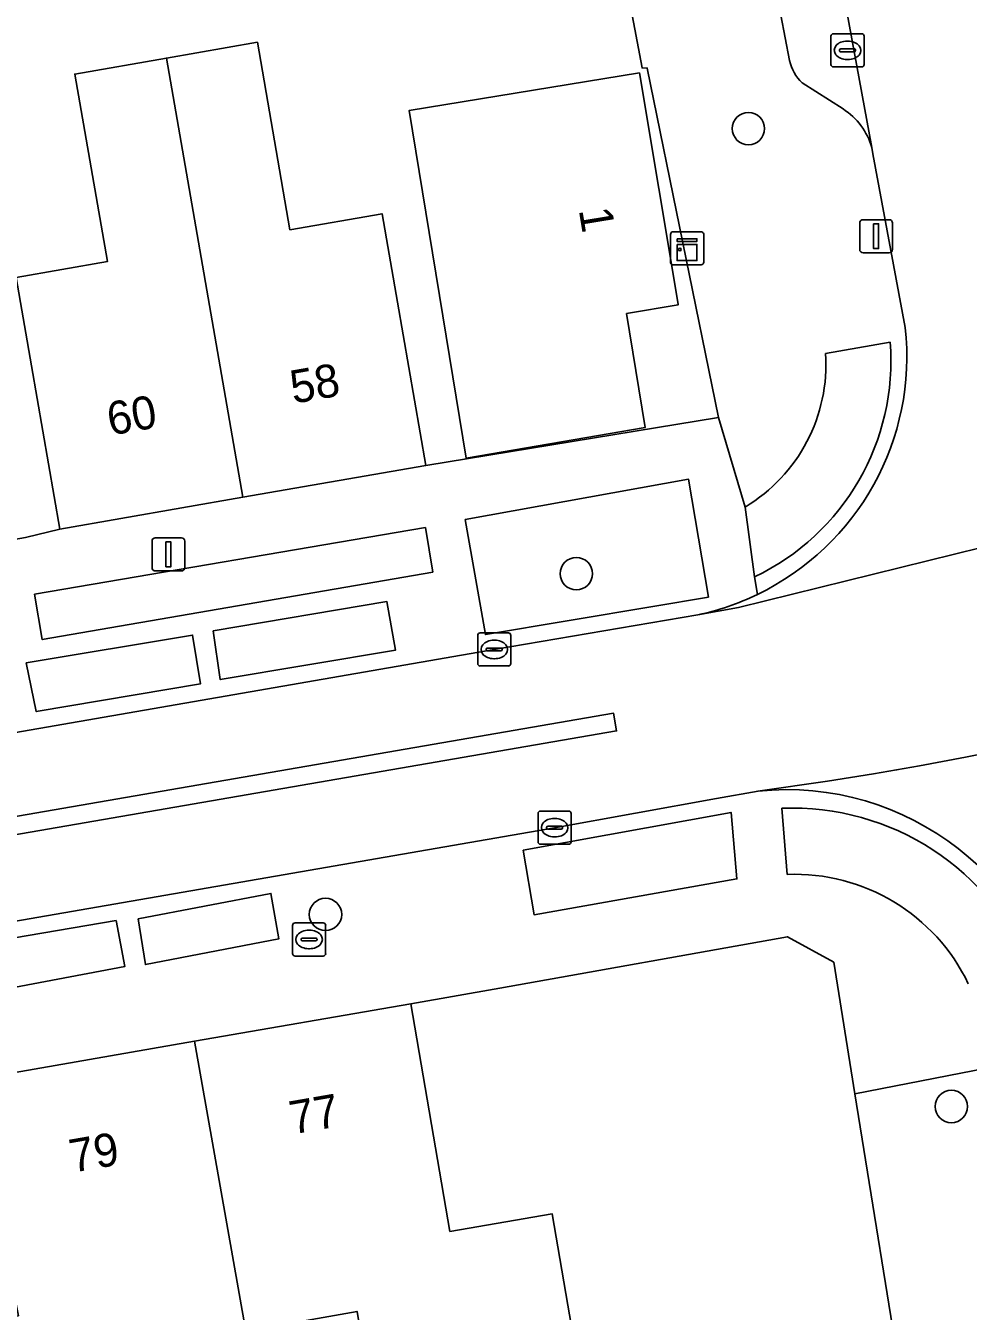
# Model space of a CAD drawing. Extents: x 162879 to 165540, y 384011 to 385181.
# Drawn here: x 164239.82 to 164268.32, y 384500.81 to 384539.66 of the extents above; entities that cross this region are included whole.
import ezdxf

# ---------------------------------------------------------------- set-up
doc = ezdxf.new("R2010")
doc.units = 0
for name, color, linetype in [('IMGEO_Boom', 7, 'Continuous'), ('IMGEO_Brandkraan', 7, 'Continuous'), ('IMGEO_Erf', 7, 'Continuous'), ('IMGEO_Groenvoorziening', 7, 'Continuous'), ('IMGEO_Kast', 7, 'Continuous'), ('IMGEO_Kolk', 7, 'Continuous'), ('IMGEO_Lichtmast', 7, 'Continuous'), ('IMGEO_Pand', 7, 'Continuous'), ('IMGEO_Pand_nummerreeks', 7, 'Continuous'), ('IMGEO_Parkeervlak_open', 7, 'Continuous'), ('IMGEO_Rijbaan_lokaal_gesloten', 7, 'Continuous'), ('IMGEO_Rijbaan_lokaal_open', 7, 'Continuous'), ('IMGEO_Voetpad_open', 7, 'Continuous')]:
    doc.layers.add(name, color=color, linetype=linetype)

msp = doc.modelspace()

# ---------------------------------------------------------------- linework, layer by layer
at = {"layer": 'IMGEO_Boom'}
for centre in [(164261.675, 384536.552), (164256.472, 384523.103), (164248.887, 384512.807), (164267.812, 384507.003)]:
    msp.add_circle(centre, 0.489, dxfattribs=at)
at = {"layer": 'IMGEO_Brandkraan'}
for p, q in [((164247.891, 384511.624), (164247.891, 384512.476)), ((164247.966, 384512.55), (164248.818, 384512.55)), ((164248.379, 384512.33), (164248.404, 384512.33)), ((164248.892, 384512.476), (164248.892, 384511.624)), ((164248.15, 384512.044), (164248.15, 384512.056)), ((164248.588, 384512.007), (164248.19, 384512.007)), ((164248.193, 384512.093), (164248.591, 384512.093)), ((164248.634, 384512.056), (164248.634, 384512.044)), ((164248.818, 384511.55), (164247.966, 384511.55)), ((164248.402, 384511.77), (164248.377, 384511.77))]:
    msp.add_line(p, q, dxfattribs=at)
for points in [[(164247.891, 384511.624), (164247.891, 384512.476)], [(164247.966, 384512.55), (164248.818, 384512.55)], [(164248.892, 384512.476), (164248.892, 384511.624)], [(164248.818, 384511.55), (164247.966, 384511.55)]]:
    msp.add_lwpolyline(points, dxfattribs=at)
for centre, radius, start, end in [((164247.968, 384512.474), 0.0765, 91.552, 178.448), ((164247.968, 384512.474), 0.0765, 91.552, 178.448), ((164248.816, 384512.474), 0.0765, 1.552, 88.448), ((164248.816, 384512.474), 0.0765, 1.552, 88.448), ((164248.19, 384512.053), 0.0403, 85.8775, 175.7526), ((164248.187, 384512.043), 0.0366, 178.938, 274.7102), ((164248.591, 384512.05), 0.043, 264.8664, 352.4533), ((164248.595, 384512.055), 0.0386, 1.7309, 96.639), ((164247.968, 384511.626), 0.0765, 181.552, 268.448), ((164247.968, 384511.626), 0.0765, 181.552, 268.448), ((164248.816, 384511.626), 0.0765, 271.552, 358.448), ((164248.816, 384511.626), 0.0765, 271.552, 358.448)]:
    msp.add_arc(centre, radius, start, end, dxfattribs=at)
for centre, major_axis, ratio, start_param, end_param in [((164248.378, 384512.05), (-0.387, 0.002), 0.722429, 4.712389, 7.853982), ((164248.403, 384512.05), (-0.39, 0.002), 0.717154, 1.570796, 4.712389)]:
    msp.add_ellipse(centre, major_axis=major_axis, ratio=ratio, start_param=start_param, end_param=end_param, dxfattribs=at)
at = {"layer": 'IMGEO_Erf'}
for points in [[(164239.812, 384524.193), (164240.85, 384524.452), (164239.994, 384529.379), (164239.529, 384532.053), (164242.291, 384532.533), (164241.306, 384538.201), (164244.077, 384538.683), (164246.828, 384539.161), (164247.813, 384533.494), (164250.6, 384533.979), (164251.065, 384531.303), (164251.922, 384526.376), (164260.771, 384527.821), (164258.615, 384538.381), (164258.462, 384538.386), (164251.561, 384574.755)], [(164264.89, 384507.382), (164264.254, 384511.363), (164262.856, 384512.132), (164254.163, 384510.581), (164251.469, 384510.11), (164252.648, 384503.228), (164255.743, 384503.756), (164256.384, 384500), (164256.975, 384496.535), (164253.525, 384495.939), (164253.235, 384497.617), (164250.469, 384497.139), (164249.979, 384500), (164249.84, 384500.81), (164246.477, 384500.211), (164245.293, 384500), (164242.515, 384499.505), (164243.152, 384495.817), (164242.378, 384495.683), (164244.247, 384483.427), (164258.052, 384485.86)], [(164258.38, 384486.072), (164259.203, 384487.288), (164267.933, 384488.571), (164264.89, 384507.382)]]:
    msp.add_lwpolyline(points, dxfattribs=at)
msp.add_lwpolyline([(164258.384, 384538.241), (164259.555, 384531.247), (164259.546, 384531.222), (164257.99, 384530.962), (164258.556, 384527.521), (164253.137, 384526.597), (164251.412, 384537.096)], close=True, dxfattribs=at)
at = {"layer": 'IMGEO_Groenvoorziening'}
for points in [[(164265.962, 384530.103), (164264.01, 384529.761)], [(164261.576, 384525.116), (164261.86, 384523.006)], [(164262.685, 384516.014), (164262.843, 384514.018)]]:
    msp.add_lwpolyline(points, dxfattribs=at)
for points in [[(164253.11, 384524.745), (164253.723, 384521.263), (164258.781, 384522.113), (164260.465, 384522.396), (164259.868, 384525.956)], [(164240.092, 384522.48), (164240.322, 384521.111), (164252.128, 384523.153), (164251.906, 384524.497)], [(164254.865, 384514.748), (164255.193, 384512.795), (164261.325, 384513.881), (164261.15, 384515.888)]]:
    msp.add_lwpolyline(points, close=True, dxfattribs=at)
for centre, radius, start, end in [((164258.978, 384529.438), 5.043, 301.0155, 3.6751), ((164258.745, 384529.54), 7.239, 295.4862, 4.4588), ((164263.005, 384508.241), 7.78, 21.4273, 92.3578), ((164263.065, 384508.189), 5.833, 25.6369, 92.1838)]:
    msp.add_arc(centre, radius, start, end, dxfattribs=at)
at = {"layer": 'IMGEO_Kast'}
for p, q in [((164259.323, 384532.511), (164259.323, 384533.352)), ((164259.323, 384533.352), (164259.323, 384532.511)), ((164259.398, 384533.436), (164260.239, 384533.436)), ((164260.239, 384533.436), (164259.398, 384533.436)), ((164260.323, 384533.361), (164260.323, 384532.52)), ((164260.323, 384532.52), (164260.323, 384533.361)), ((164260.248, 384532.436), (164259.407, 384532.436)), ((164259.407, 384532.436), (164260.248, 384532.436))]:
    msp.add_line(p, q, dxfattribs=at)
for points in [[(164259.518, 384533.226), (164260.118, 384533.226), (164260.118, 384533.141), (164259.518, 384533.141), (164259.518, 384533.226)], [(164259.518, 384533.051), (164260.118, 384533.051), (164260.118, 384532.562), (164259.518, 384532.562), (164259.518, 384533.051)]]:
    msp.add_lwpolyline(points, dxfattribs=at)
msp.add_circle((164259.602, 384532.9), 0.0377, dxfattribs=at)
for centre, start, end in [((164259.401, 384533.358), 92.4484, 184.2845), ((164259.401, 384533.358), 92.4484, 184.2845), ((164260.245, 384533.358), 2.4484, 94.2845), ((164260.245, 384533.358), 2.4484, 94.2845), ((164259.401, 384532.514), 182.4484, 274.2845), ((164259.401, 384532.514), 182.4484, 274.2845), ((164260.245, 384532.514), 272.4484, 4.2845), ((164260.245, 384532.514), 272.4484, 4.2845)]:
    msp.add_arc(centre, 0.0779, start, end, dxfattribs=at)
at = {"layer": 'IMGEO_Kolk'}
for p, q in [((164264.171, 384538.491), (164264.171, 384539.343)), ((164264.246, 384539.417), (164265.098, 384539.417)), ((164264.659, 384539.197), (164264.684, 384539.197)), ((164265.172, 384539.343), (164265.172, 384538.491)), ((164264.43, 384538.911), (164264.43, 384538.923)), ((164264.868, 384538.874), (164264.47, 384538.874)), ((164264.473, 384538.96), (164264.871, 384538.96)), ((164264.914, 384538.923), (164264.914, 384538.911)), ((164265.098, 384538.417), (164264.246, 384538.417)), ((164264.682, 384538.637), (164264.657, 384538.637)), ((164253.49, 384520.388), (164253.49, 384521.24)), ((164253.565, 384521.314), (164254.417, 384521.314)), ((164254.491, 384521.24), (164254.491, 384520.388)), ((164253.749, 384520.808), (164253.749, 384520.82)), ((164253.792, 384520.857), (164254.19, 384520.857)), ((164253.978, 384521.094), (164254.003, 384521.094)), ((164254.233, 384520.82), (164254.233, 384520.808)), ((164254.187, 384520.771), (164253.789, 384520.771)), ((164254.001, 384520.534), (164253.976, 384520.534)), ((164254.417, 384520.314), (164253.565, 384520.314)), ((164255.314, 384515.002), (164255.314, 384515.854)), ((164255.389, 384515.928), (164256.241, 384515.928)), ((164256.315, 384515.854), (164256.315, 384515.002)), ((164255.573, 384515.422), (164255.573, 384515.434)), ((164256.011, 384515.385), (164255.613, 384515.385)), ((164255.616, 384515.471), (164256.014, 384515.471)), ((164255.802, 384515.708), (164255.827, 384515.708)), ((164256.057, 384515.434), (164256.057, 384515.422)), ((164255.825, 384515.148), (164255.8, 384515.148)), ((164256.241, 384514.928), (164255.389, 384514.928))]:
    msp.add_line(p, q, dxfattribs=at)
for points in [[(164264.171, 384538.491), (164264.171, 384539.343)], [(164264.246, 384539.417), (164265.098, 384539.417)], [(164265.172, 384539.343), (164265.172, 384538.491)], [(164265.098, 384538.417), (164264.246, 384538.417)], [(164253.49, 384520.388), (164253.49, 384521.24)], [(164253.565, 384521.314), (164254.417, 384521.314)], [(164254.491, 384521.24), (164254.491, 384520.388)], [(164254.417, 384520.314), (164253.565, 384520.314)], [(164255.314, 384515.002), (164255.314, 384515.854)], [(164255.389, 384515.928), (164256.241, 384515.928)], [(164256.315, 384515.854), (164256.315, 384515.002)], [(164256.241, 384514.928), (164255.389, 384514.928)]]:
    msp.add_lwpolyline(points, dxfattribs=at)
for centre, radius, start, end in [((164264.248, 384539.341), 0.0765, 91.552, 178.448), ((164264.248, 384539.341), 0.0765, 91.552, 178.448), ((164265.096, 384539.341), 0.0765, 1.552, 88.448), ((164265.096, 384539.341), 0.0765, 1.552, 88.448), ((164264.47, 384538.92), 0.0403, 85.8775, 175.7526), ((164264.467, 384538.91), 0.0366, 178.938, 274.7102), ((164264.871, 384538.917), 0.043, 264.8664, 352.4533), ((164264.875, 384538.922), 0.0386, 1.7309, 96.639), ((164264.248, 384538.493), 0.0765, 181.552, 268.448), ((164264.248, 384538.493), 0.0765, 181.552, 268.448), ((164265.096, 384538.493), 0.0765, 271.552, 358.448), ((164265.096, 384538.493), 0.0765, 271.552, 358.448), ((164253.567, 384521.238), 0.0765, 91.552, 178.448), ((164253.567, 384521.238), 0.0765, 91.552, 178.448), ((164254.415, 384521.238), 0.0765, 1.552, 88.448), ((164254.415, 384521.238), 0.0765, 1.552, 88.448), ((164253.789, 384520.817), 0.0403, 85.8775, 175.7526), ((164253.786, 384520.807), 0.0366, 178.938, 274.7102), ((164254.19, 384520.814), 0.043, 264.8664, 352.4533), ((164254.194, 384520.819), 0.0386, 1.7309, 96.639), ((164253.567, 384520.39), 0.0765, 181.552, 268.448), ((164253.567, 384520.39), 0.0765, 181.552, 268.448), ((164254.415, 384520.39), 0.0765, 271.552, 358.448), ((164254.415, 384520.39), 0.0765, 271.552, 358.448), ((164255.391, 384515.852), 0.0765, 91.552, 178.448), ((164255.391, 384515.852), 0.0765, 91.552, 178.448), ((164256.239, 384515.852), 0.0765, 1.552, 88.448), ((164256.239, 384515.852), 0.0765, 1.552, 88.448), ((164255.613, 384515.431), 0.0403, 85.8775, 175.7526), ((164255.61, 384515.421), 0.0366, 178.938, 274.7102), ((164256.014, 384515.428), 0.043, 264.8664, 352.4533), ((164256.018, 384515.433), 0.0386, 1.7309, 96.639), ((164255.391, 384515.004), 0.0765, 181.552, 268.448), ((164255.391, 384515.004), 0.0765, 181.552, 268.448), ((164256.239, 384515.004), 0.0765, 271.552, 358.448), ((164256.239, 384515.004), 0.0765, 271.552, 358.448)]:
    msp.add_arc(centre, radius, start, end, dxfattribs=at)
for centre, major_axis, ratio, start_param, end_param in [((164264.658, 384538.917), (-0.387, 0.002), 0.722429, 4.712389, 7.853982), ((164264.683, 384538.917), (-0.39, 0.002), 0.717154, 1.570796, 4.712389), ((164253.977, 384520.814), (-0.387, 0.002), 0.722429, 4.712389, 7.853982), ((164254.002, 384520.814), (-0.39, 0.002), 0.717154, 1.570796, 4.712389), ((164255.801, 384515.428), (-0.387, 0.002), 0.722429, 4.712389, 7.853982), ((164255.826, 384515.428), (-0.39, 0.002), 0.717154, 1.570796, 4.712389)]:
    msp.add_ellipse(centre, major_axis=major_axis, ratio=ratio, start_param=start_param, end_param=end_param, dxfattribs=at)
at = {"layer": 'IMGEO_Lichtmast'}
for p, q in [((164265.04, 384532.9), (164265.04, 384533.7)), ((164265.04, 384533.7), (164265.04, 384532.9)), ((164265.14, 384533.8), (164265.93, 384533.8)), ((164265.93, 384533.8), (164265.14, 384533.8)), ((164266.03, 384533.7), (164266.03, 384532.9)), ((164266.03, 384532.9), (164266.03, 384533.7)), ((164265.93, 384532.8), (164265.14, 384532.8)), ((164265.14, 384532.8), (164265.93, 384532.8)), ((164243.641, 384523.286), (164243.641, 384524.086)), ((164243.641, 384524.086), (164243.641, 384523.286)), ((164243.741, 384524.186), (164244.531, 384524.186)), ((164244.531, 384524.186), (164243.741, 384524.186)), ((164244.631, 384524.086), (164244.631, 384523.286)), ((164244.631, 384523.286), (164244.631, 384524.086)), ((164244.531, 384523.186), (164243.741, 384523.186)), ((164243.741, 384523.186), (164244.531, 384523.186))]:
    msp.add_line(p, q, dxfattribs=at)
for points in [[(164265.46, 384533.675), (164265.61, 384533.675), (164265.61, 384532.925), (164265.46, 384532.925), (164265.46, 384533.675)], [(164244.061, 384524.061), (164244.211, 384524.061), (164244.211, 384523.311), (164244.061, 384523.311), (164244.061, 384524.061)]]:
    msp.add_lwpolyline(points, dxfattribs=at)
for centre, start, end in [((164265.14, 384533.7), 90, 180), ((164265.14, 384533.7), 90, 180), ((164265.93, 384533.7), 0, 90), ((164265.93, 384533.7), 360, 90), ((164265.14, 384532.9), 180, 270), ((164265.14, 384532.9), 180, 270), ((164265.93, 384532.9), 270, 0), ((164265.93, 384532.9), 270, 0), ((164243.741, 384524.086), 90, 180), ((164243.741, 384524.086), 90, 180), ((164244.531, 384524.086), 0, 90), ((164244.531, 384524.086), 360, 90), ((164243.741, 384523.286), 180, 270), ((164243.741, 384523.286), 180, 270), ((164244.531, 384523.286), 270, 0), ((164244.531, 384523.286), 270, 0)]:
    msp.add_arc(centre, 0.1, start, end, dxfattribs=at)
at = {"layer": 'IMGEO_Pand'}
for points in [[(164246.385, 384525.414), (164251.922, 384526.376), (164251.065, 384531.303), (164250.6, 384533.979), (164247.813, 384533.494), (164246.828, 384539.161), (164244.077, 384538.683)], [(164246.385, 384525.414), (164244.077, 384538.683), (164241.306, 384538.201), (164242.291, 384532.533), (164239.529, 384532.053), (164239.994, 384529.379), (164240.85, 384524.452)], [(164258.384, 384538.241), (164251.412, 384537.096), (164253.137, 384526.597), (164258.556, 384527.521), (164257.99, 384530.962), (164259.546, 384531.222), (164259.555, 384531.247)], [(164244.93, 384508.973), (164246.477, 384500.211), (164249.84, 384500.81), (164249.979, 384500), (164250.469, 384497.139), (164253.235, 384497.617), (164253.525, 384495.939), (164256.975, 384496.535), (164256.384, 384500), (164255.743, 384503.756), (164252.648, 384503.228), (164251.469, 384510.11)], [(164242.515, 384499.505), (164245.293, 384500), (164246.477, 384500.211), (164244.93, 384508.973), (164238.16, 384507.795), (164239.601, 384500.678), (164236.381, 384500.11), (164237.588, 384493.125), (164237.885, 384491.405), (164240.287, 384482.729), (164244.247, 384483.427), (164242.378, 384495.683), (164243.152, 384495.817)]]:
    msp.add_lwpolyline(points, close=True, dxfattribs=at)
at = {"layer": 'IMGEO_Parkeervlak_open'}
for points in [[(164265.409, 384535.98), (164263.526, 384546.226), (164257.85, 384575.455)], [(164256.473, 384572.043), (164261.591, 384545.494), (164262.389, 384541.358), (164262.919, 384538.608)], [(164263.297, 384537.931), (164264.537, 384537.146)]]:
    msp.add_lwpolyline(points, dxfattribs=at)
for points in [[(164245.487, 384521.375), (164245.705, 384519.905), (164251.007, 384520.792), (164250.743, 384522.258)], [(164239.831, 384520.411), (164240.142, 384518.938), (164245.11, 384519.775), (164244.87, 384521.25)], [(164243.22, 384512.671), (164243.441, 384511.289), (164247.474, 384512.068), (164247.234, 384513.442)], [(164238.117, 384511.863), (164238.381, 384510.401), (164242.816, 384511.232), (164242.554, 384512.619)]]:
    msp.add_lwpolyline(points, close=True, dxfattribs=at)
for centre, radius, start, end in [((164264.281, 384538.924), 1.398, 193.0774, 225.2759), ((164263.411, 384535.395), 2.082, 16.3284, 57.254)]:
    msp.add_arc(centre, radius, start, end, dxfattribs=at)
at = {"layer": 'IMGEO_Rijbaan_lokaal_gesloten'}
for points in [[(164286.361, 384529.578), (164281.489, 384527.428), (164280.641, 384527.053), (164280.303, 384526.951), (164271.177, 384524.499), (164261.372, 384522.084), (164260.145, 384521.86), (164253.991, 384520.814), (164230.853, 384516.807), (164214.616, 384514.015), (164194.434, 384510.531), (164173.254, 384506.871), (164153.085, 384503.375), (164131.975, 384499.751), (164123.378, 384498.213)], [(164125.422, 384496.061), (164257.599, 384518.886), (164257.688, 384518.354), (164125.528, 384495.535)], [(164174.163, 384501.328), (164196.306, 384505.142), (164215.503, 384508.445), (164230.723, 384511.079), (164255.815, 384515.428), (164260.712, 384516.308), (164261.965, 384516.533)]]:
    msp.add_lwpolyline(points, dxfattribs=at)
for centre, radius, start, end in [((164248.46, 384618.589), 102.946, 277.53785, 290.12203), ((164248.46, 384618.589), 102.946, 277.53785, 290.12203), ((164262.829, 384508.122), 8.455, 8.4244, 95.8669)]:
    msp.add_arc(centre, radius, start, end, dxfattribs=at)
at = {"layer": 'IMGEO_Rijbaan_lokaal_open'}
for points in [[(164257.85, 384575.455), (164263.526, 384546.226), (164265.409, 384535.98), (164265.433, 384535.785), (164266.419, 384530.541)], [(164260.145, 384521.86), (164261.372, 384522.084), (164271.177, 384524.499), (164280.303, 384526.951), (164280.641, 384527.053), (164280.328, 384526.976)], [(164257.688, 384518.354), (164257.599, 384518.886), (164125.422, 384496.061)], [(164125.528, 384495.535), (164257.688, 384518.354)]]:
    msp.add_lwpolyline(points, dxfattribs=at)
for centre, radius, start, end in [((164258.482, 384529.67), 7.985, 295.7131, 6.2598), ((164258.487, 384529.648), 7.963, 282.0177, 295.747)]:
    msp.add_arc(centre, radius, start, end, dxfattribs=at)
at = {"layer": 'IMGEO_Voetpad_open'}
for points in [[(164250.905, 384580.597), (164250.228, 384580.532), (164251.561, 384574.755), (164258.462, 384538.386), (164258.615, 384538.381), (164260.771, 384527.821), (164261.576, 384525.116)], [(164262.919, 384538.608), (164262.389, 384541.358), (164261.177, 384541.138), (164260.405, 384545.233), (164261.591, 384545.494), (164256.473, 384572.043)], [(164264.537, 384537.146), (164263.297, 384537.931)], [(164266.419, 384530.541), (164265.433, 384535.785), (164265.409, 384535.98)], [(164264.01, 384529.761), (164265.962, 384530.103)], [(164261.946, 384522.476), (164261.86, 384523.006), (164261.576, 384525.116), (164260.771, 384527.821), (164251.922, 384526.376), (164246.385, 384525.414), (164240.85, 384524.452), (164239.812, 384524.193), (164233.715, 384523.133), (164229.16, 384522.341), (164227.164, 384521.973), (164216.034, 384520.039)], [(164261.86, 384523.006), (164261.946, 384522.476)], [(164123.378, 384498.213), (164131.975, 384499.751), (164153.085, 384503.375), (164173.254, 384506.871), (164194.434, 384510.531), (164214.616, 384514.015), (164230.853, 384516.807), (164253.991, 384520.814), (164260.145, 384521.86)], [(164261.965, 384516.533), (164260.712, 384516.308), (164255.815, 384515.428), (164230.723, 384511.079), (164215.503, 384508.445), (164196.306, 384505.142), (164174.163, 384501.328), (164153.984, 384497.855), (164132.861, 384494.189), (164120.788, 384492.102), (164119.637, 384491.826)], [(164262.843, 384514.018), (164262.685, 384516.014)], [(164199.496, 384500.802), (164205.325, 384501.786), (164212.881, 384503.061), (164214.6, 384503.351), (164216.321, 384503.641), (164216.306, 384503.726), (164222.656, 384504.846), (164222.661, 384504.819), (164224.586, 384505.316), (164232.371, 384506.751), (164238.16, 384507.795), (164244.93, 384508.973), (164251.469, 384510.11), (164254.163, 384510.581), (164262.856, 384512.132), (164264.254, 384511.363), (164264.89, 384507.382)], [(164264.89, 384507.382), (164271.306, 384508.63), (164271.193, 384509.361)], [(164271.609, 384506.575), (164271.595, 384506.684), (164271.428, 384507.847), (164271.306, 384508.63), (164264.89, 384507.382), (164267.933, 384488.571)]]:
    msp.add_lwpolyline(points, dxfattribs=at)
for points in [[(164253.11, 384524.745), (164259.868, 384525.956), (164260.465, 384522.396), (164258.781, 384522.113), (164253.723, 384521.263)], [(164240.092, 384522.48), (164251.906, 384524.497), (164252.128, 384523.153), (164240.322, 384521.111)], [(164245.487, 384521.375), (164250.743, 384522.258), (164251.007, 384520.792), (164245.705, 384519.905)], [(164239.831, 384520.411), (164244.87, 384521.25), (164245.11, 384519.775), (164240.142, 384518.938)], [(164254.865, 384514.748), (164261.15, 384515.888), (164261.325, 384513.881), (164255.193, 384512.795)], [(164243.22, 384512.671), (164247.234, 384513.442), (164247.474, 384512.068), (164243.441, 384511.289)], [(164238.117, 384511.863), (164242.554, 384512.619), (164242.816, 384511.232), (164238.381, 384510.401)]]:
    msp.add_lwpolyline(points, close=True, dxfattribs=at)
for centre, radius, start, end in [((164264.281, 384538.924), 1.398, 193.0774, 225.2759), ((164263.411, 384535.395), 2.082, 16.3284, 57.254), ((164258.482, 384529.67), 7.985, 295.7131, 6.2598), ((164258.978, 384529.438), 5.043, 301.0155, 3.6751), ((164258.745, 384529.54), 7.239, 295.4862, 4.4588), ((164258.487, 384529.648), 7.963, 282.0177, 295.747), ((164262.829, 384508.122), 8.455, 8.4244, 95.8669), ((164263.005, 384508.241), 7.78, 21.4273, 92.3578), ((164263.065, 384508.189), 5.833, 25.6369, 92.1838)]:
    msp.add_arc(centre, radius, start, end, dxfattribs=at)

# ---------------------------------------------------------------- texts
at = {"layer": 'IMGEO_Pand_nummerreeks'}
for s, rotation, p in [('1', 279.3046, (164256.544, 384534.1)), ('58', 9.8579, (164247.912, 384528.237)), ('60', 9.8579, (164242.376, 384527.275)), ('77', 9.8674, (164247.89, 384506.158)), ('79', 9.8663, (164241.235, 384505.001))]:
    msp.add_text(s, height=1, rotation=rotation, dxfattribs=at).set_placement(p)

doc.saveas('drawing.dxf')
